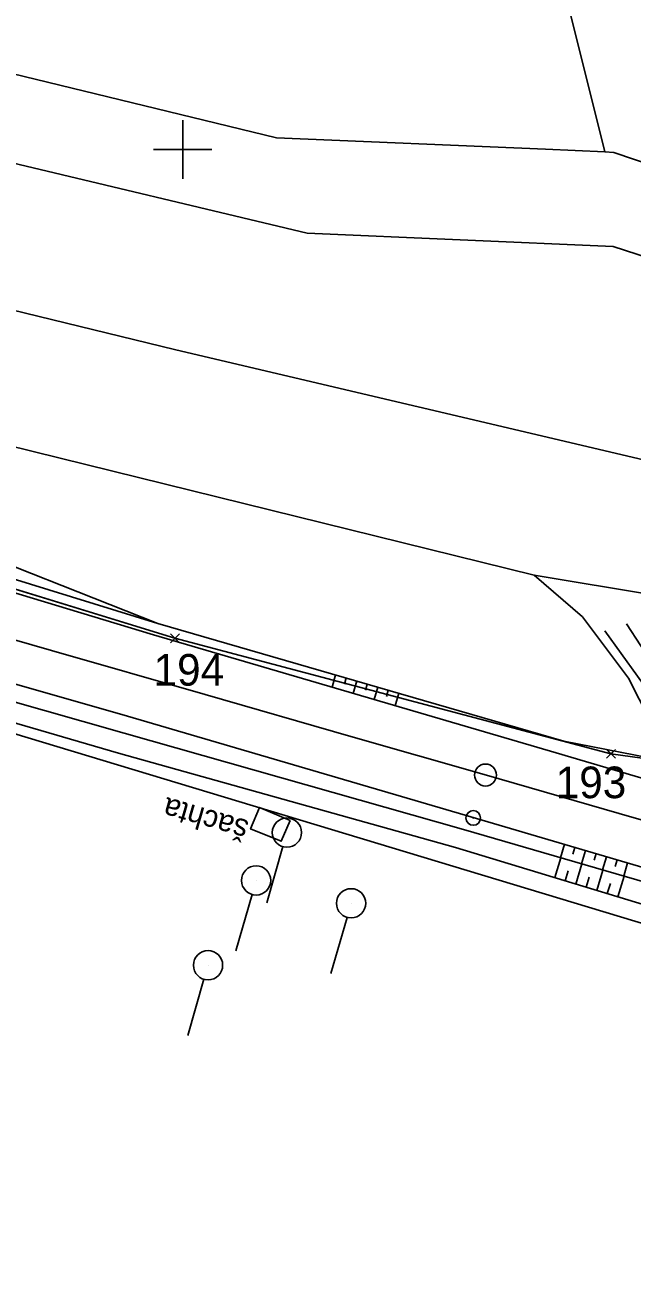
# Model space of a CAD drawing. Extents: x -779302 to -774398, y -1144902 to -1142831.
# Drawn here: x -777410.8 to -777369.3, y -1143776.9 to -1143691.5 of the extents above; entities that cross this region are included whole.
import ezdxf

# ---------------------------------------------------------------- set-up
doc = ezdxf.new("R2010")
doc.units = 0
for name, color, linetype in [('hektosit - Vrstva 5', 7, 'Continuous'), ('Hranice parcel', 7, 'Continuous'), ('legenda I_5_2 - Vrstva 53', 7, 'Continuous'), ('SŽDC', 7, 'Continuous'), ('Vnitřní kresba', 7, 'Continuous'), ('zjednodus_g_situ-seda - Vrstva 1', 7, 'Continuous'), ('zjednodus_g_situ-seda - Vrstva 36', 7, 'Continuous'), ('zjednodus_g_situ-seda - Vrstva 4', 7, 'Continuous'), ('zjednodus_g_situ-seda - Vrstva 47', 7, 'Continuous'), ('zjednodus_g_situ-seda - Vrstva 48', 7, 'Continuous'), ('zjednodus_g_situ-seda - Vrstva 49', 7, 'Continuous'), ('zjednodus_g_situ-seda - Vrstva 7', 7, 'Continuous')]:
    doc.layers.add(name, color=color, linetype=linetype)

msp = doc.modelspace()

# ---------------------------------------------------------------- linework, layer by layer
at = {"layer": 'hektosit - Vrstva 5'}
for p, q in [((-777400, -1143698), (-777400, -1143702)), ((-777402, -1143700), (-777398, -1143700))]:
    msp.add_line(p, q, dxfattribs=at)
at = {"layer": 'Hranice parcel'}
for p, q in [((-777371.14, -1143700.16), (-777382.09, -1143656.4)), ((-777442.54, -1143720.48), (-777400.53, -1143733.41))]:
    msp.add_line(p, q, dxfattribs=at)
for points in [[(-777375.98, -1143729.1), (-777462.56, -1143707.72), (-777543.96, -1143687.61), (-777544.8, -1143687.4), (-777564.35, -1143682.38), (-777643.12, -1143662.79), (-777672.41, -1143655.46), (-777784.28, -1143627.47), (-777786.92, -1143627.45)], [(-777371.14, -1143700.16), (-777375.2, -1143699.98), (-777393.58, -1143699.19), (-777466.8, -1143681.38), (-777472.61, -1143679.64), (-777508.79, -1143668.8)], [(-777358.14, -1143760.61), (-777362.08, -1143759.74), (-777364.95, -1143754.01), (-777547.63, -1143698.79)], [(-777337.58, -1143709.93), (-777354.06, -1143705.78), (-777370.54, -1143700.19), (-777371.14, -1143700.16)], [(-777363.43, -1143731.19), (-777367.61, -1143730.49), (-777375.98, -1143729.1)], [(-777366.62, -1143741.88), (-777369.53, -1143736.13), (-777372.68, -1143731.94), (-777375.98, -1143729.1)], [(-777400.53, -1143733.41), (-777370.73, -1143741.3), (-777366.62, -1143741.88)]]:
    msp.add_lwpolyline(points, dxfattribs=at)
at = {"layer": 'legenda I_5_2 - Vrstva 53'}
for points in [[(-777340.59, -1143770.61), (-777348.72, -1143768.82), (-777354.56, -1143760.13), (-777358.14, -1143760.61), (-777362.08, -1143759.74), (-777364.95, -1143754.01), (-777547.63, -1143698.79), (-777550.6, -1143697.9), (-777622.38, -1143677.44), (-777645.06, -1143671.66), (-777661.41, -1143667.34), (-777716.9, -1143658.83), (-777747.1, -1143656.66), (-777769.78, -1143657.38), (-777774.83, -1143658.21), (-777780.87, -1143658.4), (-777816.72, -1143661.12), (-777859.44, -1143665.66), (-777917.11, -1143671.65)], [(-777442.54, -1143720.48), (-777400.53, -1143733.41), (-777370.73, -1143741.3), (-777366.62, -1143741.88), (-777364.22, -1143742.54), (-777360.64, -1143743.54), (-777354.97, -1143745.11), (-777322.71, -1143754.8), (-777274.26, -1143769.36), (-777130.76, -1143810.13), (-777082.24, -1143824.08), (-777069.03, -1143828.43), (-777042.6, -1143836.95), (-777014.89, -1143846.57), (-776987.47, -1143857.88), (-776969.85, -1143863.66), (-776958.69, -1143867.83), (-776937.4, -1143878.07), (-776932.26, -1143880.54), (-776911.85, -1143884.6)]]:
    msp.add_lwpolyline(points, dxfattribs=at)
at = {"layer": 'SŽDC'}
for p, q in [((-777400.33, -1143733.61), (-777400.83, -1143733.11)), ((-777400.33, -1143733.21), (-777400.83, -1143733.71)), ((-777400.73, -1143733.61), (-777400.23, -1143733.11)), ((-777400.73, -1143733.21), (-777400.23, -1143733.71)), ((-777400.53, -1143733.41), (-777400.53, -1143733.41)), ((-777370.53, -1143741.5), (-777371.03, -1143741)), ((-777370.53, -1143741.1), (-777371.03, -1143741.6)), ((-777370.93, -1143741.5), (-777370.43, -1143741)), ((-777370.93, -1143741.1), (-777370.43, -1143741.6)), ((-777370.73, -1143741.3), (-777370.73, -1143741.3))]:
    msp.add_line(p, q, dxfattribs=at)
for points in [[(-777340.59, -1143770.61), (-777348.72, -1143768.82), (-777354.56, -1143760.13), (-777358.14, -1143760.61), (-777362.08, -1143759.74), (-777364.95, -1143754.01), (-777547.63, -1143698.79), (-777550.6, -1143697.9), (-777622.38, -1143677.44), (-777645.06, -1143671.66), (-777661.41, -1143667.34), (-777716.9, -1143658.83), (-777747.1, -1143656.66), (-777769.78, -1143657.38), (-777774.83, -1143658.21), (-777780.87, -1143658.4), (-777816.72, -1143661.12), (-777859.44, -1143665.66), (-777917.11, -1143671.65)], [(-777442.54, -1143720.48), (-777400.53, -1143733.41), (-777370.73, -1143741.3), (-777366.62, -1143741.88), (-777364.22, -1143742.54), (-777360.64, -1143743.54), (-777354.97, -1143745.11), (-777322.71, -1143754.8), (-777274.26, -1143769.36), (-777130.76, -1143810.13), (-777082.24, -1143824.08), (-777069.03, -1143828.43), (-777042.6, -1143836.95), (-777014.89, -1143846.57), (-776987.47, -1143857.88), (-776969.85, -1143863.66), (-776958.69, -1143867.83), (-776937.4, -1143878.07), (-776932.26, -1143880.54), (-776911.85, -1143884.6)]]:
    msp.add_lwpolyline(points, dxfattribs=at)
at = {"layer": 'Vnitřní kresba'}
for p, q in [((-777509.28, -1143677.62), (-777391.49, -1143705.71)), ((-777511.09, -1143686.61), (-777400.48, -1143713.69)), ((-777391.49, -1143705.71), (-777370.58, -1143706.63)), ((-777312.68, -1143725.18), (-777370.58, -1143706.63)), ((-777400.48, -1143713.69), (-777316.11, -1143733.54))]:
    msp.add_line(p, q, dxfattribs=at)
at = {"layer": 'zjednodus_g_situ-seda - Vrstva 1'}
msp.add_lwpolyline([(-777284.379, -1143770.022), (-777293.193, -1143767.492), (-777295.095, -1143766.94), (-777310.283, -1143762.58), (-777319.984, -1143759.792), (-777330.002, -1143756.91), (-777338.686, -1143754.413), (-777348.321, -1143751.653), (-777353.336, -1143750.21), (-777355.151, -1143749.687), (-777357.834, -1143748.92), (-777360.743, -1143748.087), (-777370.172, -1143745.375), (-777379.394, -1143742.731), (-777388.509, -1143740.117), (-777398.46, -1143737.261), (-777408.968, -1143734.244), (-777420.062, -1143731.058)], dxfattribs=at)
at = {"layer": 'zjednodus_g_situ-seda - Vrstva 36'}
for p, q in [((-777392.879, -1143746.692), (-777392.879, -1143746.692)), ((-777393.155, -1143747.653), (-777394.258, -1143751.498)), ((-777394.981, -1143749.963), (-777394.981, -1143749.963)), ((-777395.257, -1143750.924), (-777396.36, -1143754.769)), ((-777388.49, -1143751.525), (-777388.49, -1143751.525)), ((-777388.766, -1143752.486), (-777389.869, -1143756.331)), ((-777398.27, -1143755.761), (-777398.27, -1143755.761)), ((-777398.546, -1143756.722), (-777399.649, -1143760.567))]:
    msp.add_line(p, q, dxfattribs=at)
for centre in [(-777392.879, -1143746.692), (-777394.981, -1143749.963), (-777388.49, -1143751.525), (-777398.27, -1143755.761)]:
    msp.add_circle(centre, 1, dxfattribs=at)
at = {"layer": 'zjednodus_g_situ-seda - Vrstva 47'}
msp.add_lwpolyline([(-777392.657, -1143745.87), (-777393.269, -1143747.28), (-777395.361, -1143746.444), (-777394.753, -1143744.98), (-777392.657, -1143745.87)], dxfattribs=at)
at = {"layer": 'zjednodus_g_situ-seda - Vrstva 48'}
for p, q in [((-777389.549, -1143735.908), (-777389.793, -1143736.751)), ((-777388.828, -1143736.117), (-777388.951, -1143736.54)), ((-777388.108, -1143736.326), (-777388.353, -1143737.173)), ((-777387.387, -1143736.535), (-777387.511, -1143736.96)), ((-777386.667, -1143736.744), (-777386.914, -1143737.596)), ((-777385.947, -1143736.952), (-777386.071, -1143737.379)), ((-777385.226, -1143737.161), (-777385.475, -1143738.018)), ((-777373.912, -1143747.49), (-777374.184, -1143748.411)), ((-777373.193, -1143747.702), (-777373.328, -1143748.161)), ((-777372.473, -1143747.914), (-777372.743, -1143748.829)), ((-777371.754, -1143748.126), (-777371.888, -1143748.582)), ((-777371.035, -1143748.338), (-777371.303, -1143749.248)), ((-777374.575, -1143749.772), (-777374.163, -1143748.417)), ((-777373.139, -1143750.208), (-777372.722, -1143748.835)), ((-777370.315, -1143748.55), (-777370.449, -1143749.003)), ((-777369.596, -1143748.762), (-777369.862, -1143749.666)), ((-777373.857, -1143749.99), (-777373.65, -1143749.308)), ((-777372.422, -1143750.426), (-777372.212, -1143749.735)), ((-777371.704, -1143750.644), (-777371.282, -1143749.254)), ((-777370.269, -1143751.08), (-777369.841, -1143749.672)), ((-777370.987, -1143750.862), (-777370.774, -1143750.163))]:
    msp.add_line(p, q, dxfattribs=at)
at = {"layer": 'zjednodus_g_situ-seda - Vrstva 49'}
for points in [[(-777364.741, -1143750.192), (-777380.695, -1143745.492), (-777403.781, -1143738.743), (-777428.642, -1143731.614), (-777452.791, -1143724.721), (-777476.466, -1143717.874), (-777502.281, -1143710.503), (-777526.165, -1143703.616), (-777544.809, -1143698.053), (-777545.507, -1143698.502)], [(-777364.894, -1143751.109), (-777380.804, -1143746.488), (-777403.99, -1143739.886), (-777428.755, -1143732.86), (-777453.327, -1143726.056), (-777477.089, -1143719.285), (-777502.658, -1143711.96), (-777526.413, -1143705.329), (-777546.078, -1143699.473)], [(-777365.237, -1143752.609), (-777381.354, -1143747.713), (-777404.377, -1143741.251), (-777429.087, -1143734.057), (-777453.428, -1143727.228), (-777477.493, -1143720.649), (-777502.865, -1143713.48), (-777527.295, -1143706.626), (-777546.357, -1143700.415)], [(-777401.689, -1143732.39), (-777416.912, -1143726.384), (-777426.565, -1143723.351), (-777449.655, -1143716.451), (-777449.898, -1143717.119)], [(-777371.161, -1143732.901), (-777366.679, -1143739.108), (-777366.144, -1143741.972), (-777373.947, -1143740.43), (-777401.689, -1143732.39), (-777426.569, -1143724.707), (-777449.898, -1143717.119), (-777451.841, -1143717.015)], [(-777369.66, -1143732.431), (-777365.741, -1143738.429), (-777365.51, -1143742.747), (-777366.687, -1143743.534), (-777374.473, -1143741.244), (-777402.005, -1143733.17), (-777426.86, -1143725.643), (-777450.051, -1143718.16)]]:
    msp.add_lwpolyline(points, dxfattribs=at)
at = {"layer": 'zjednodus_g_situ-seda - Vrstva 7'}
msp.add_line((-777380.097, -1143745.704), (-777380.193, -1143745.676), dxfattribs=at)
for centre, radius in [((-777379.305, -1143742.757), 0.75), ((-777380.145, -1143745.69), 0.5)]:
    msp.add_circle(centre, radius, dxfattribs=at)

# ---------------------------------------------------------------- texts
at = {"layer": 'SŽDC'}
for s, p in [('194', (-777401.99, -1143736.646)), ('193', (-777374.506, -1143744.338))]:
    msp.add_text(s, height=2.16, dxfattribs=at).set_placement(p)
at = {"layer": 'zjednodus_g_situ-seda - Vrstva 4'}
msp.add_text('evid. km 7,278', height=2.5, rotation=73.49515, dxfattribs=at).set_placement((-777368.519, -1143792.498))
at = {"layer": 'zjednodus_g_situ-seda - Vrstva 47'}
msp.add_text('šachta', height=1.5, rotation=163.85852, dxfattribs=at).set_placement((-777395.398, -1143745.904))

doc.saveas('drawing.dxf')
